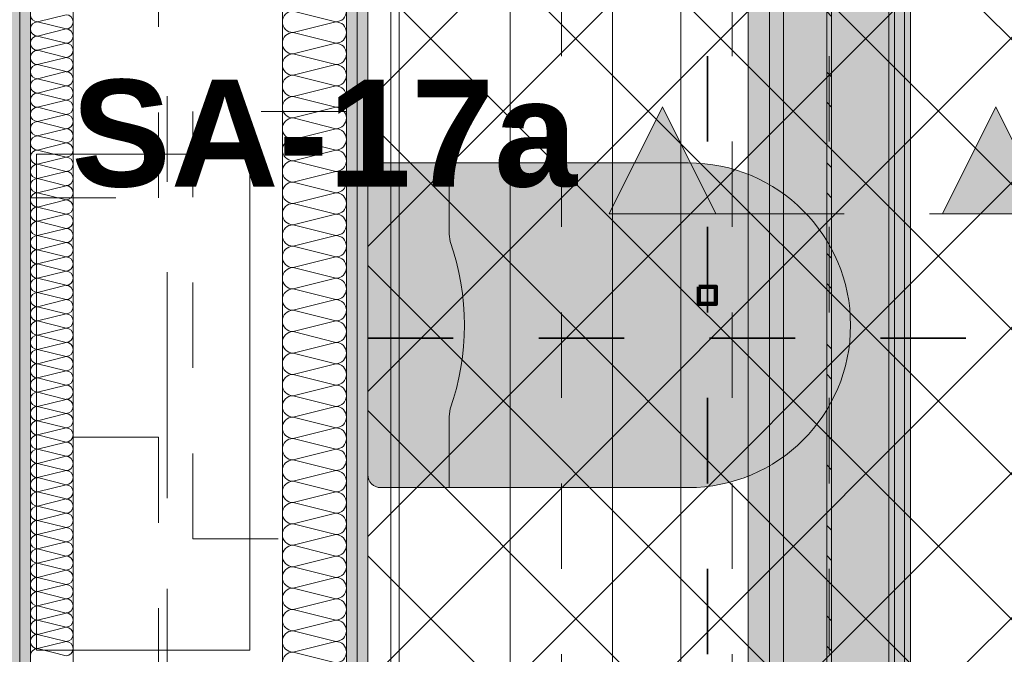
# Model space of a CAD drawing. Header units: metres. Extents: x -3.6 to 85.2, y -11 to 16.8.
# Tile 368 of 508: x 43.557 to 44.71, y 1.91 to 2.652. Entities that reach past the tile are written whole.
import ezdxf

# ---------------------------------------------------------------- set-up
doc = ezdxf.new("R2010")
doc.units = ezdxf.units.M
doc.header["$MEASUREMENT"] = 0
for name, pattern in [('Achse', [0.2, 0.1, -0.05, 0, -0.05]), ('Punktlinie weit', [0.06, 0.01, -0.05]), ('Schnittlinie', [0.3, 0.15, -0.075, 0, -0.075]), ('Strichlinie doppelt', [0.546806, 0.264583, -0.105833, 0.070556, -0.105833]), ('STRICHPUNKT', [0.015, 0.0075, -0.00375, 0, -0.00375])]:
    doc.linetypes.add(name, pattern=pattern)
for name, color, linetype in [('154 - Bemaßung_ Beschriftung.Ausbau - Deckenspiegel', 7, 'Continuous'), ('203 - Marker.Schnitt - Ausbaudetail SA', 7, 'Continuous'), ('305 - Elemente.Linie_ Schraffur - Deckenspiegel', 7, 'Continuous'), ('451 - Universal.Achsen Raster', 7, 'Continuous'), ('612 - Struktur.Stahlbau', 7, 'Continuous'), ('Neubau_606 - Struktur.Wand Innen Ausbau', 7, 'Continuous'), ('Neubau_612 - Struktur.Stahlbau', 7, 'Continuous'), ('Neubau_651 - Abdeckung.Decke abgehängt_ bekleidet', 7, 'Continuous'), ('Neubau_653 - Abdeckung.TB Verkofferung', 7, 'Continuous'), ('Neubau_702 - Einrichtung.Möbel Sanitär', 7, 'Continuous'), ('Neubau_802 - HKLSE.Sanitär', 7, 'Continuous')]:
    doc.layers.add(name, color=color, linetype=linetype)
doc.styles.add('ERSTELLTER_STIL_1', font='txt')
doc.styles.add('ERSTELLTER_STIL_2', font='txt')
doc.dimstyles.new('ERSTELLTER_STIL__4', dxfattribs={"dimtxt": 0.1, "dimasz": 0.0532, "dimexe": 0.18, "dimexo": 0.0625, "dimgap": 0, "dimtad": 1, "dimzin": 0, "dimdsep": 46, "dimtxsty": 'ERSTELLTER_STIL_2', "dimblk": 'ARROWHEAD_2', "dimblk1": 'ARROWHEAD_2', "dimblk2": 'ARROWHEAD_2', "dimcen": 0.09, "dimse1": 1, "dimse2": 1, "dimclrd": 7, "dimclre": 7, "dimclrt": 7, "dimazin": 0, "dimtfac": 1, "dimtdec": 4, "dimtmove": 0, "dimatfit": 3, "dimfxl": 1, "dimtolj": 1, "dimtzin": 0, "dimarcsym": 0})
pattern_1 = [(45, (0, 0), (-0.01767767, 0.01767767), [0, -0.025])]

# ---------------------------------------------------------------- blocks, each defined once
blk = doc.blocks.new('*X174')
at = {"layer": 'Neubau_606 - Struktur.Wand Innen Ausbau', "color": 7, "linetype": 'Continuous', "lineweight": 5}
for p, q in [((43.5783, 2.65), (43.6117, 2.6583)), ((43.5783, 2.65), (43.6117, 2.6417)), ((43.5783, 2.6333), (43.6117, 2.6417)), ((43.5783, 2.6333), (43.6117, 2.625)), ((43.5783, 2.6167), (43.6117, 2.625)), ((43.5783, 2.6167), (43.6117, 2.6083)), ((43.5783, 2.6), (43.6117, 2.6083)), ((43.5783, 2.6), (43.6117, 2.5917)), ((43.5783, 2.5833), (43.6117, 2.5917)), ((43.5783, 2.5833), (43.6117, 2.575)), ((43.5783, 2.5667), (43.6117, 2.575)), ((43.5783, 2.5667), (43.6117, 2.5583)), ((43.5783, 2.55), (43.6117, 2.5583)), ((43.5783, 2.55), (43.6117, 2.5417)), ((43.5783, 2.5333), (43.6117, 2.5417)), ((43.5783, 2.5333), (43.6117, 2.525)), ((43.5783, 2.5167), (43.6117, 2.525)), ((43.5783, 2.5167), (43.6117, 2.5083)), ((43.5783, 2.5), (43.6117, 2.5083)), ((43.5783, 2.5), (43.6117, 2.4917)), ((43.5783, 2.4833), (43.6117, 2.4917)), ((43.5783, 2.4833), (43.6117, 2.475)), ((43.5783, 2.4667), (43.6117, 2.475)), ((43.5783, 2.4667), (43.6117, 2.4583)), ((43.5783, 2.45), (43.6117, 2.4583)), ((43.5783, 2.45), (43.6117, 2.4417)), ((43.5783, 2.4333), (43.6117, 2.4417)), ((43.5783, 2.4333), (43.6117, 2.425)), ((43.5783, 2.4167), (43.6117, 2.425)), ((43.5783, 2.4167), (43.6117, 2.4083)), ((43.5783, 2.4), (43.6117, 2.4083)), ((43.5783, 2.4), (43.6117, 2.3917)), ((43.5783, 2.3833), (43.6117, 2.3917)), ((43.5783, 2.3833), (43.6117, 2.375)), ((43.5783, 2.3667), (43.6117, 2.375)), ((43.5783, 2.3667), (43.6117, 2.3583)), ((43.5783, 2.35), (43.6117, 2.3583)), ((43.5783, 2.35), (43.6117, 2.3417)), ((43.5783, 2.3333), (43.6117, 2.3417)), ((43.5783, 2.3333), (43.6117, 2.325)), ((43.5783, 2.3167), (43.6117, 2.325)), ((43.5783, 2.3167), (43.6117, 2.3083)), ((43.5783, 2.3), (43.6117, 2.3083)), ((43.5783, 2.3), (43.6117, 2.2917)), ((43.5783, 2.2833), (43.6117, 2.2917)), ((43.5783, 2.2833), (43.6117, 2.275)), ((43.5783, 2.2667), (43.6117, 2.275)), ((43.5783, 2.2667), (43.6117, 2.2583)), ((43.5783, 2.25), (43.6117, 2.2583)), ((43.5783, 2.25), (43.6117, 2.2417)), ((43.5783, 2.2333), (43.6117, 2.2417)), ((43.5783, 2.2333), (43.6117, 2.225)), ((43.5783, 2.2167), (43.6117, 2.225)), ((43.5783, 2.2167), (43.6117, 2.2083)), ((43.5783, 2.2), (43.6117, 2.2083)), ((43.5783, 2.2), (43.6117, 2.1917)), ((43.5783, 2.1833), (43.6117, 2.1917)), ((43.5783, 2.1833), (43.6117, 2.175)), ((43.5783, 2.1667), (43.6117, 2.175)), ((43.5783, 2.1667), (43.6117, 2.1583)), ((43.5783, 2.15), (43.6117, 2.1583)), ((43.5783, 2.15), (43.6117, 2.1417)), ((43.5783, 2.1333), (43.6117, 2.1417)), ((43.5783, 2.1333), (43.6117, 2.125)), ((43.5783, 2.1167), (43.6117, 2.125)), ((43.5783, 2.1167), (43.6117, 2.1083)), ((43.5783, 2.1), (43.6117, 2.1083)), ((43.5783, 2.1), (43.6117, 2.0917)), ((43.5783, 2.0833), (43.6117, 2.0917)), ((43.5783, 2.0833), (43.6117, 2.075)), ((43.5783, 2.0667), (43.6117, 2.075)), ((43.5783, 2.0667), (43.6117, 2.0583)), ((43.5783, 2.05), (43.6117, 2.0583)), ((43.5783, 2.05), (43.6117, 2.0417)), ((43.5783, 2.0333), (43.6117, 2.0417)), ((43.5783, 2.0333), (43.6117, 2.025)), ((43.5783, 2.0167), (43.6117, 2.025)), ((43.5783, 2.0167), (43.6117, 2.0083)), ((43.5783, 2), (43.6117, 2.0083)), ((43.5783, 2), (43.6117, 1.9917)), ((43.5783, 1.9833), (43.6117, 1.9917)), ((43.5783, 1.9833), (43.6117, 1.975)), ((43.5783, 1.9667), (43.6117, 1.975)), ((43.5783, 1.9667), (43.6117, 1.9583)), ((43.5783, 1.95), (43.6117, 1.9583)), ((43.5783, 1.95), (43.6117, 1.9417)), ((43.5783, 1.9333), (43.6117, 1.9417)), ((43.5783, 1.9333), (43.6117, 1.925)), ((43.5783, 1.9167), (43.6117, 1.925)), ((43.5783, 1.9167), (43.6117, 1.9083))]:
    blk.add_line(p, q, dxfattribs=at)
for centre, start, end in [((43.5783, 2.6583), 180, 270), ((43.6117, 2.65), 0, 90), ((43.5783, 2.6417), 90, 180), ((43.5783, 2.6417), 180, 270), ((43.6117, 2.65), 270, 0), ((43.6117, 2.6333), 0, 90), ((43.5783, 2.625), 90, 180), ((43.6117, 2.6333), 270, 0), ((43.5783, 2.625), 180, 270), ((43.5783, 2.6083), 90, 180), ((43.6117, 2.6167), 0, 90), ((43.6117, 2.6167), 270, 0), ((43.5783, 2.6083), 180, 270), ((43.6117, 2.6), 0, 90), ((43.5783, 2.5917), 90, 180), ((43.6117, 2.6), 270, 0), ((43.5783, 2.5917), 180, 270), ((43.5783, 2.575), 90, 180), ((43.6117, 2.5833), 0, 90), ((43.6117, 2.5833), 270, 0), ((43.5783, 2.575), 180, 270), ((43.6117, 2.5667), 0, 90), ((43.5783, 2.5583), 90, 180), ((43.6117, 2.5667), 270, 0), ((43.5783, 2.5583), 180, 270), ((43.5783, 2.5417), 90, 180), ((43.6117, 2.55), 0, 90), ((43.6117, 2.55), 270, 0), ((43.5783, 2.5417), 180, 270), ((43.6117, 2.5333), 0, 90), ((43.5783, 2.525), 90, 180), ((43.5783, 2.525), 180, 270), ((43.6117, 2.5333), 270, 0), ((43.6117, 2.5167), 0, 90), ((43.5783, 2.5083), 90, 180), ((43.6117, 2.5167), 270, 0), ((43.5783, 2.5083), 180, 270), ((43.6117, 2.5), 0, 90), ((43.5783, 2.4917), 90, 180), ((43.5783, 2.4917), 180, 270), ((43.6117, 2.5), 270, 0), ((43.6117, 2.4833), 0, 90), ((43.5783, 2.475), 90, 180), ((43.6117, 2.4833), 270, 0), ((43.5783, 2.475), 180, 270), ((43.5783, 2.4583), 90, 180), ((43.6117, 2.4667), 0, 90), ((43.6117, 2.4667), 270, 0), ((43.5783, 2.4583), 180, 270), ((43.6117, 2.45), 0, 90), ((43.5783, 2.4417), 90, 180), ((43.6117, 2.45), 270, 0), ((43.5783, 2.4417), 180, 270), ((43.5783, 2.425), 90, 180), ((43.6117, 2.4333), 0, 90), ((43.6117, 2.4333), 270, 0), ((43.5783, 2.425), 180, 270), ((43.6117, 2.4167), 0, 90), ((43.5783, 2.4083), 90, 180), ((43.6117, 2.4167), 270, 0), ((43.5783, 2.4083), 180, 270), ((43.5783, 2.3917), 90, 180), ((43.6117, 2.4), 0, 90), ((43.6117, 2.4), 270, 0), ((43.5783, 2.3917), 180, 270), ((43.6117, 2.3833), 0, 90), ((43.5783, 2.375), 90, 180), ((43.5783, 2.375), 180, 270), ((43.6117, 2.3833), 270, 0), ((43.6117, 2.3667), 0, 90), ((43.5783, 2.3583), 90, 180), ((43.6117, 2.3667), 270, 0), ((43.5783, 2.3583), 180, 270), ((43.6117, 2.35), 0, 90), ((43.5783, 2.3417), 90, 180), ((43.5783, 2.3417), 180, 270), ((43.6117, 2.35), 270, 0), ((43.6117, 2.3333), 0, 90), ((43.5783, 2.325), 90, 180), ((43.6117, 2.3333), 270, 0), ((43.5783, 2.325), 180, 270), ((43.5783, 2.3083), 90, 180), ((43.6117, 2.3167), 0, 90), ((43.6117, 2.3167), 270, 0), ((43.5783, 2.3083), 180, 270), ((43.6117, 2.3), 0, 90), ((43.5783, 2.2917), 90, 180), ((43.6117, 2.3), 270, 0), ((43.5783, 2.2917), 180, 270), ((43.5783, 2.275), 90, 180), ((43.6117, 2.2833), 0, 90), ((43.6117, 2.2833), 270, 0), ((43.5783, 2.275), 180, 270), ((43.6117, 2.2667), 0, 90), ((43.5783, 2.2583), 90, 180), ((43.6117, 2.2667), 270, 0), ((43.5783, 2.2583), 180, 270), ((43.5783, 2.2417), 90, 180), ((43.6117, 2.25), 0, 90), ((43.6117, 2.25), 270, 0), ((43.5783, 2.2417), 180, 270), ((43.6117, 2.2333), 0, 90), ((43.5783, 2.225), 90, 180), ((43.5783, 2.225), 180, 270), ((43.6117, 2.2333), 270, 0), ((43.6117, 2.2167), 0, 90), ((43.5783, 2.2083), 90, 180), ((43.6117, 2.2167), 270, 0), ((43.5783, 2.2083), 180, 270), ((43.6117, 2.2), 0, 90), ((43.5783, 2.1917), 90, 180), ((43.5783, 2.1917), 180, 270), ((43.6117, 2.2), 270, 0), ((43.6117, 2.1833), 0, 90), ((43.5783, 2.175), 90, 180), ((43.6117, 2.1833), 270, 0), ((43.5783, 2.175), 180, 270), ((43.6117, 2.1667), 0, 90), ((43.5783, 2.1583), 90, 180), ((43.5783, 2.1583), 180, 270), ((43.6117, 2.1667), 270, 0), ((43.6117, 2.15), 0, 90), ((43.5783, 2.1417), 90, 180), ((43.6117, 2.15), 270, 0), ((43.5783, 2.1417), 180, 270), ((43.5783, 2.125), 90, 180), ((43.6117, 2.1333), 0, 90), ((43.6117, 2.1333), 270, 0), ((43.5783, 2.125), 180, 270), ((43.6117, 2.1167), 0, 90), ((43.5783, 2.1083), 90, 180), ((43.6117, 2.1167), 270, 0), ((43.5783, 2.1083), 180, 270), ((43.5783, 2.0917), 90, 180), ((43.6117, 2.1), 0, 90), ((43.6117, 2.1), 270, 0), ((43.5783, 2.0917), 180, 270), ((43.6117, 2.0833), 0, 90), ((43.5783, 2.075), 90, 180), ((43.5783, 2.075), 180, 270), ((43.6117, 2.0833), 270, 0), ((43.6117, 2.0667), 0, 90), ((43.5783, 2.0583), 90, 180), ((43.6117, 2.0667), 270, 0), ((43.5783, 2.0583), 180, 270), ((43.6117, 2.05), 0, 90), ((43.5783, 2.0417), 90, 180), ((43.5783, 2.0417), 180, 270), ((43.6117, 2.05), 270, 0), ((43.6117, 2.0333), 0, 90), ((43.5783, 2.025), 90, 180), ((43.6117, 2.0333), 270, 0), ((43.5783, 2.025), 180, 270), ((43.6117, 2.0167), 0, 90), ((43.5783, 2.0083), 90, 180), ((43.5783, 2.0083), 180, 270), ((43.6117, 2.0167), 270, 0), ((43.6117, 2), 0, 90), ((43.5783, 1.9917), 90, 180), ((43.6117, 2), 270, 0), ((43.5783, 1.9917), 180, 270), ((43.5783, 1.975), 90, 180), ((43.6117, 1.9833), 0, 90), ((43.6117, 1.9833), 270, 0), ((43.5783, 1.975), 180, 270), ((43.6117, 1.9667), 0, 90), ((43.5783, 1.9583), 90, 180), ((43.6117, 1.9667), 270, 0), ((43.5783, 1.9583), 180, 270), ((43.5783, 1.9417), 90, 180), ((43.6117, 1.95), 0, 90), ((43.6117, 1.95), 270, 0), ((43.5783, 1.9417), 180, 270), ((43.6117, 1.9333), 0, 90), ((43.5783, 1.925), 90, 180), ((43.5783, 1.925), 180, 270), ((43.6117, 1.9333), 270, 0), ((43.6117, 1.9167), 0, 90), ((43.5783, 1.9083), 90, 180), ((43.6117, 1.9167), 270, 0)]:
    blk.add_arc(centre, 0.00833, start, end, dxfattribs=at)
blk = doc.blocks.new('*X194')
at = {"layer": 'Neubau_606 - Struktur.Wand Innen Ausbau', "color": 7, "linetype": 'Continuous', "lineweight": 5}
for p, q in [((43.9275, 2.65), (43.8775, 2.6625)), ((43.9275, 2.65), (43.8775, 2.6375)), ((43.9275, 2.625), (43.8775, 2.6375)), ((43.9275, 2.625), (43.8775, 2.6125)), ((43.9275, 2.6), (43.8775, 2.6125)), ((43.9275, 2.6), (43.8775, 2.5875)), ((43.9275, 2.575), (43.8775, 2.5875)), ((43.9275, 2.575), (43.8775, 2.5625)), ((43.9275, 2.55), (43.8775, 2.5625)), ((43.9275, 2.55), (43.8775, 2.5375)), ((43.9275, 2.525), (43.8775, 2.5375)), ((43.9275, 2.525), (43.8775, 2.5125)), ((43.9275, 2.5), (43.8775, 2.5125)), ((43.9275, 2.5), (43.8775, 2.4875)), ((43.9275, 2.475), (43.8775, 2.4875)), ((43.9275, 2.475), (43.8775, 2.4625)), ((43.9275, 2.45), (43.8775, 2.4625)), ((43.9275, 2.45), (43.8775, 2.4375)), ((43.9275, 2.425), (43.8775, 2.4375)), ((43.9275, 2.425), (43.8775, 2.4125)), ((43.9275, 2.4), (43.8775, 2.4125)), ((43.9275, 2.4), (43.8775, 2.3875)), ((43.9275, 2.375), (43.8775, 2.3875)), ((43.9275, 2.375), (43.8775, 2.3625)), ((43.9275, 2.35), (43.8775, 2.3625)), ((43.9275, 2.35), (43.8775, 2.3375)), ((43.9275, 2.325), (43.8775, 2.3375)), ((43.9275, 2.325), (43.8775, 2.3125)), ((43.9275, 2.3), (43.8775, 2.3125)), ((43.9275, 2.3), (43.8775, 2.2875)), ((43.9275, 2.275), (43.8775, 2.2875)), ((43.9275, 2.275), (43.8775, 2.2625)), ((43.9275, 2.25), (43.8775, 2.2625)), ((43.9275, 2.25), (43.8775, 2.2375)), ((43.9275, 2.225), (43.8775, 2.2375)), ((43.9275, 2.225), (43.8775, 2.2125)), ((43.9275, 2.2), (43.8775, 2.2125)), ((43.9275, 2.2), (43.8775, 2.1875)), ((43.9275, 2.175), (43.8775, 2.1875)), ((43.9275, 2.175), (43.8775, 2.1625)), ((43.9275, 2.15), (43.8775, 2.1625)), ((43.9275, 2.15), (43.8775, 2.1375)), ((43.9275, 2.125), (43.8775, 2.1375)), ((43.9275, 2.125), (43.8775, 2.1125)), ((43.9275, 2.1), (43.8775, 2.1125)), ((43.9275, 2.1), (43.8775, 2.0875)), ((43.9275, 2.075), (43.8775, 2.0875)), ((43.9275, 2.075), (43.8775, 2.0625)), ((43.9275, 2.05), (43.8775, 2.0625)), ((43.9275, 2.05), (43.8775, 2.0375)), ((43.9275, 2.025), (43.8775, 2.0375)), ((43.9275, 2.025), (43.8775, 2.0125)), ((43.9275, 2), (43.8775, 2.0125)), ((43.9275, 2), (43.8775, 1.9875)), ((43.9275, 1.975), (43.8775, 1.9875)), ((43.9275, 1.975), (43.8775, 1.9625)), ((43.9275, 1.95), (43.8775, 1.9625)), ((43.9275, 1.95), (43.8775, 1.9375)), ((43.9275, 1.925), (43.8775, 1.9375)), ((43.9275, 1.925), (43.8775, 1.9125)), ((43.9275, 1.9), (43.8775, 1.9125))]:
    blk.add_line(p, q, dxfattribs=at)
for centre, start, end in [((43.8775, 2.65), 90, 180), ((43.9275, 2.6625), 270, 360), ((43.8775, 2.65), 180, 270), ((43.9275, 2.6375), 360, 90), ((43.8775, 2.625), 90, 180), ((43.9275, 2.6375), 270, 360), ((43.8775, 2.625), 180, 270), ((43.9275, 2.6125), 360, 90), ((43.8775, 2.6), 90, 180), ((43.9275, 2.6125), 270, 360), ((43.8775, 2.6), 180, 270), ((43.9275, 2.5875), 360, 90), ((43.8775, 2.575), 90, 180), ((43.9275, 2.5875), 270, 360), ((43.8775, 2.575), 180, 270), ((43.9275, 2.5625), 360, 90), ((43.8775, 2.55), 90, 180), ((43.9275, 2.5625), 270, 360), ((43.8775, 2.55), 180, 270), ((43.9275, 2.5375), 360, 90), ((43.8775, 2.525), 90, 180), ((43.9275, 2.5375), 270, 360), ((43.8775, 2.525), 180, 270), ((43.9275, 2.5125), 360, 90), ((43.8775, 2.5), 90, 180), ((43.9275, 2.5125), 270, 360), ((43.8775, 2.5), 180, 270), ((43.9275, 2.4875), 360, 90), ((43.8775, 2.475), 90, 180), ((43.9275, 2.4875), 270, 360), ((43.8775, 2.475), 180, 270), ((43.9275, 2.4625), 360, 90), ((43.8775, 2.45), 90, 180), ((43.9275, 2.4625), 270, 360), ((43.8775, 2.45), 180, 270), ((43.9275, 2.4375), 360, 90), ((43.8775, 2.425), 90, 180), ((43.9275, 2.4375), 270, 360), ((43.8775, 2.425), 180, 270), ((43.9275, 2.4125), 360, 90), ((43.8775, 2.4), 90, 180), ((43.9275, 2.4125), 270, 360), ((43.8775, 2.4), 180, 270), ((43.9275, 2.3875), 360, 90), ((43.8775, 2.375), 90, 180), ((43.9275, 2.3875), 270, 360), ((43.8775, 2.375), 180, 270), ((43.9275, 2.3625), 360, 90), ((43.8775, 2.35), 90, 180), ((43.9275, 2.3625), 270, 360), ((43.8775, 2.35), 180, 270), ((43.9275, 2.3375), 360, 90), ((43.8775, 2.325), 90, 180), ((43.9275, 2.3375), 270, 360), ((43.8775, 2.325), 180, 270), ((43.9275, 2.3125), 360, 90), ((43.8775, 2.3), 90, 180), ((43.9275, 2.3125), 270, 360), ((43.8775, 2.3), 180, 270), ((43.9275, 2.2875), 360, 90), ((43.8775, 2.275), 90, 180), ((43.9275, 2.2875), 270, 360), ((43.8775, 2.275), 180, 270), ((43.9275, 2.2625), 360, 90), ((43.8775, 2.25), 90, 180), ((43.9275, 2.2625), 270, 360), ((43.8775, 2.25), 180, 270), ((43.9275, 2.2375), 360, 90), ((43.8775, 2.225), 90, 180), ((43.9275, 2.2375), 270, 360), ((43.8775, 2.225), 180, 270), ((43.9275, 2.2125), 360, 90), ((43.8775, 2.2), 90, 180), ((43.9275, 2.2125), 270, 360), ((43.8775, 2.2), 180, 270), ((43.9275, 2.1875), 360, 90), ((43.8775, 2.175), 90, 180), ((43.9275, 2.1875), 270, 360), ((43.8775, 2.175), 180, 270), ((43.9275, 2.1625), 360, 90), ((43.8775, 2.15), 90, 180), ((43.9275, 2.1625), 270, 360), ((43.8775, 2.15), 180, 270), ((43.9275, 2.1375), 360, 90), ((43.8775, 2.125), 90, 180), ((43.9275, 2.1375), 270, 360), ((43.8775, 2.125), 180, 270), ((43.9275, 2.1125), 360, 90), ((43.8775, 2.1), 90, 180), ((43.9275, 2.1125), 270, 360), ((43.8775, 2.1), 180, 270), ((43.9275, 2.0875), 360, 90), ((43.8775, 2.075), 90, 180), ((43.9275, 2.0875), 270, 360), ((43.8775, 2.075), 180, 270), ((43.9275, 2.0625), 360, 90), ((43.8775, 2.05), 90, 180), ((43.9275, 2.0625), 270, 360), ((43.8775, 2.05), 180, 270), ((43.9275, 2.0375), 360, 90), ((43.8775, 2.025), 90, 180), ((43.9275, 2.0375), 270, 360), ((43.8775, 2.025), 180, 270), ((43.9275, 2.0125), 360, 90), ((43.8775, 2), 90, 180), ((43.9275, 2.0125), 270, 360), ((43.8775, 2), 180, 270), ((43.9275, 1.9875), 360, 90), ((43.8775, 1.975), 90, 180), ((43.9275, 1.9875), 270, 360), ((43.8775, 1.975), 180, 270), ((43.9275, 1.9625), 360, 90), ((43.8775, 1.95), 90, 180), ((43.9275, 1.9625), 270, 360), ((43.8775, 1.95), 180, 270), ((43.9275, 1.9375), 360, 90), ((43.8775, 1.925), 90, 180), ((43.9275, 1.9375), 270, 360), ((43.8775, 1.925), 180, 270), ((43.9275, 1.9125), 360, 90), ((43.8775, 1.9), 90, 180), ((43.9275, 1.9125), 270, 360)]:
    blk.add_arc(centre, 0.0125, start, end, dxfattribs=at)
blk = doc.blocks.new('*D398')
at = {"layer": '154 - Bemaßung_ Beschriftung.Ausbau - Deckenspiegel', "color": 7, "linetype": 'Continuous', "lineweight": 5}
for p, q in [((46.2619, 2.7502), (46.3319, 2.7098)), ((46.3494, 2.73), (46.2444, 2.73)), ((46.2969, 1.83), (46.2969, 2.73)), ((46.2619, 1.8502), (46.3319, 1.8098)), ((46.3494, 1.83), (46.2444, 1.83))]:
    blk.add_line(p, q, dxfattribs=at)
at = {"layer": '154 - Bemaßung_ Beschriftung.Ausbau - Deckenspiegel', "color": 7, "lineweight": 5, "insert": (46.2769, 2.2041), "char_height": 0.1, "attachment_point": 7, "rotation": 90, "style": 'ERSTELLTER_STIL_2'}
blk.add_mtext('\\A1;{\\pql;\\fArial|b0|i0|c0|p38;90}', dxfattribs=at)
blk = doc.blocks.new('ARROWHEAD_2')
at = {"color": 0, "linetype": 'Continuous', "lineweight": 0}
for p, q in [((-0.378, -0.655), (0.378, 0.655)), ((0, 0), (-1, 0))]:
    blk.add_line(p, q, dxfattribs=at)
blk = doc.blocks.new('*D420')
at = {"layer": '154 - Bemaßung_ Beschriftung.Ausbau - Deckenspiegel', "color": 7, "linetype": 'Continuous', "lineweight": 5}
for p, q in [((39.7075, 2.3002), (39.7775, 2.2598)), ((39.795, 2.28), (39.69, 2.28)), ((39.7425, 1.68), (39.7425, 2.28)), ((39.7075, 1.7002), (39.7775, 1.6598)), ((39.795, 1.68), (39.69, 1.68))]:
    blk.add_line(p, q, dxfattribs=at)
at = {"layer": '154 - Bemaßung_ Beschriftung.Ausbau - Deckenspiegel', "color": 7, "lineweight": 5, "insert": (39.7225, 1.9041), "char_height": 0.1, "attachment_point": 7, "rotation": 90, "style": 'ERSTELLTER_STIL_2'}
blk.add_mtext('\\A1;{\\pql;\\fArial|b0|i0|c0|p38;60}', dxfattribs=at)
blk = doc.blocks.new('*D421')
at = {"layer": '154 - Bemaßung_ Beschriftung.Ausbau - Deckenspiegel', "color": 7, "linetype": 'Continuous', "lineweight": 5}
for p, q in [((39.7075, 2.9002), (39.7775, 2.8598)), ((39.795, 2.88), (39.69, 2.88)), ((39.7425, 2.28), (39.7425, 2.88)), ((39.7075, 2.3002), (39.7775, 2.2598)), ((39.795, 2.28), (39.69, 2.28))]:
    blk.add_line(p, q, dxfattribs=at)
at = {"layer": '154 - Bemaßung_ Beschriftung.Ausbau - Deckenspiegel', "color": 7, "lineweight": 5, "insert": (39.7225, 2.5041), "char_height": 0.1, "attachment_point": 7, "rotation": 90, "style": 'ERSTELLTER_STIL_2'}
blk.add_mtext('\\A1;{\\pql;\\fArial|b0|i0|c0|p38;60}', dxfattribs=at)

msp = doc.modelspace()

# ---------------------------------------------------------------- hatches: boundary and pattern name
at = {"layer": '203 - Marker.Schnitt - Ausbaudetail SA', "linetype": 'Continuous', "lineweight": 0, "true_color": 0x000000}
for points in [[(44.2475, 2.4255), (44.3725, 2.4255), (44.31, 2.5505)], [(44.7625, 2.4255), (44.7, 2.5505), (44.6375, 2.4255)]]:
    msp.add_hatch(color=18, dxfattribs=at).paths.add_polyline_path(points)
at = {"layer": '612 - Struktur.Stahlbau', "linetype": 'Continuous', "lineweight": 0, "true_color": 0x30307f}
msp.add_hatch(color=177, dxfattribs=at).paths.add_polyline_path([(44.435, 5.19), (44.575, 5.19), (44.575, 0.71), (44.435, 0.71)])
at = {"layer": 'Neubau_606 - Struktur.Wand Innen Ausbau', "linetype": 'Continuous', "lineweight": 0, "true_color": 0x000000}
h = msp.add_hatch(dxfattribs=at)
h.set_pattern_fill('Gips_0001', color=18, style=0, pattern_type=2)
h.set_pattern_definition(pattern_1)
h.paths.add_polyline_path([(43.545, 4.0475), (43.545, 0.255), (43.5575, 0.255), (43.5575, 4.0475)])
h = msp.add_hatch(dxfattribs=at)
h.set_pattern_fill('Gips_0001', color=18, style=0, pattern_type=2)
h.set_pattern_definition(pattern_1)
h.paths.add_polyline_path([(43.57, 4.035), (43.5575, 4.035), (43.5575, 0.255), (43.57, 0.255)])
h = msp.add_hatch(dxfattribs=at)
h.set_pattern_fill('Gips_0001', color=18, style=0, pattern_type=2)
h.set_pattern_definition(pattern_1)
h.paths.add_polyline_path([(43.94, 3.7325), (43.94, 0.71), (43.9525, 0.71), (43.9525, 3.7294), (43.9483, 3.7325)])
h = msp.add_hatch(dxfattribs=at)
h.set_pattern_fill('Gips_0001', color=18, style=0, pattern_type=2)
h.set_pattern_definition(pattern_1)
h.paths.add_polyline_path([(43.9525, 3.72), (43.9525, 0.71), (43.965, 0.71), (43.965, 3.72)])
at = {"layer": 'Neubau_612 - Struktur.Stahlbau', "linetype": 'Continuous', "lineweight": 0, "true_color": 0x000000}
h = msp.add_hatch(dxfattribs=at)
h.set_pattern_fill('Metall__Stahl_0001', color=18, style=0, pattern_type=2)
h.set_pattern_definition([(135, (0, 0), (0.05303301, 0.05303301), []), (135, (-0.01768, -0.01768), (0.05303301, 0.05303301), [])])
h.paths.add_polyline_path([(44.5078, 0.71), (44.5078, 5.19), (44.5022, 5.19), (44.5022, 0.71)])
at = {"layer": 'Neubau_651 - Abdeckung.Decke abgehängt_ bekleidet', "linetype": 'Continuous', "lineweight": 13, "true_color": 0xffbfbf}
h = msp.add_hatch(dxfattribs=at)
h.set_pattern_fill('Raster_20x20_Diagonal_0001', color=254, style=0, pattern_type=2)
h.set_pattern_definition([(45, (0, 0), (-0.0848528, 0.0848528), []), (135, (0, 0), (0.0848528, 0.0848528), [])])
h.paths.add_polyline_path([(43.965, 0.945), (44.29, 0.945), (44.29, 0.7495), (47.16, 0.7495), (47.16, 3.81), (43.965, 3.81)])
at = {"layer": 'Neubau_653 - Abdeckung.TB Verkofferung', "linetype": 'Continuous', "lineweight": 0, "true_color": 0x000000}
h = msp.add_hatch(dxfattribs=at)
h.set_pattern_fill('Gips_0001', color=18, style=0, pattern_type=2)
h.set_pattern_definition(pattern_1)
h.paths.add_polyline_path([(44.41, 0.7495), (44.435, 0.7495), (44.435, 5.19), (44.41, 5.19)])
h = msp.add_hatch(dxfattribs=at)
h.set_pattern_fill('Gips_0001', color=18, style=0, pattern_type=2)
h.set_pattern_definition(pattern_1)
h.paths.add_polyline_path([(44.575, 0.7495), (44.6, 0.7495), (44.6, 5.19), (44.575, 5.19)])
at = {"layer": 'Neubau_702 - Einrichtung.Möbel Sanitär', "linetype": 'Continuous', "lineweight": 0, "true_color": 0x3a3a3a}
msp.add_hatch(color=250, dxfattribs=at).paths.add_polyline_path([(44.06, 2.485), (43.98, 2.485, 0.414214), (43.965, 2.47), (43.965, 2.12, 0.414214), (43.98, 2.105), (44.06, 2.105), (44.34, 2.105, 1), (44.34, 2.485)])

# ---------------------------------------------------------------- linework, layer by layer
at = {"layer": '203 - Marker.Schnitt - Ausbaudetail SA', "color": 7, "linetype": 'Schnittlinie', "lineweight": 13}
msp.add_line((44.3725, 2.4255), (44.6375, 2.4255), dxfattribs=at)
at = {"layer": '203 - Marker.Schnitt - Ausbaudetail SA', "color": 7, "linetype": 'Continuous', "lineweight": 13, "flags": 128}
for points in [[(44.2475, 2.4255), (44.3725, 2.4255), (44.31, 2.5505)], [(44.7625, 2.4255), (44.6375, 2.4255), (44.7, 2.5505)]]:
    msp.add_lwpolyline(points, close=True, dxfattribs=at)
at = {"layer": '305 - Elemente.Linie_ Schraffur - Deckenspiegel', "color": 7, "linetype": 'Continuous', "lineweight": 9}
for p, q in [((43.992, 5.31), (43.992, 0.645)), ((43.577, 2.495), (43.577, 1.915)), ((43.577, 2.495), (43.827, 2.495)), ((43.827, 1.915), (43.827, 2.495)), ((43.577, 1.915), (43.827, 1.915))]:
    msp.add_line(p, q, dxfattribs=at)
at = {"layer": '305 - Elemente.Linie_ Schraffur - Deckenspiegel', "color": 7, "linetype": 'STRICHPUNKT', "lineweight": 9}
for p, q in [((44.1915, 5.31), (44.1915, 0.645)), ((44.3915, 5.31), (44.3915, 0.645))]:
    msp.add_line(p, q, dxfattribs=at)
at = {"layer": '305 - Elemente.Linie_ Schraffur - Deckenspiegel', "color": 7, "linetype": 'Continuous', "lineweight": 9, "flags": 128}
for points in [[(44.0015, 5.31), (44.5815, 5.31), (44.5815, 0.645), (44.0015, 0.645)], [(44.593, 5.31), (45.173, 5.31), (45.173, 0.645), (44.593, 0.645)]]:
    msp.add_lwpolyline(points, close=True, dxfattribs=at)
at = {"layer": '305 - Elemente.Linie_ Schraffur - Deckenspiegel', "color": 7, "linetype": 'Continuous', "lineweight": 9}
for points in [[(44.1315, 0.645), (44.2515, 0.645), (44.2515, 5.31), (44.1315, 5.31)], [(44.3315, 0.645), (44.4515, 0.645), (44.4515, 5.31), (44.3315, 5.31)]]:
    msp.add_lwpolyline(points, close=True, dxfattribs=at)
at = {"layer": '451 - Universal.Achsen Raster', "color": 160, "linetype": 'Strichlinie doppelt', "lineweight": 9, "true_color": 0x3232ff}
msp.add_line((43.73, -10.585), (43.73, 16.355), dxfattribs=at)
at = {"layer": 'Neubau_606 - Struktur.Wand Innen Ausbau', "color": 1, "linetype": 'Continuous', "lineweight": 5}
for p, q in [((43.5575, 4.035), (43.5575, 0.255)), ((43.57, 3.985), (43.57, 0.71)), ((43.94, 0.71), (43.94, 3.7325)), ((43.9525, 0.71), (43.9525, 3.7294))]:
    msp.add_line(p, q, dxfattribs=at)
at = {"layer": 'Neubau_606 - Struktur.Wand Innen Ausbau', "color": 1, "linetype": 'Continuous', "lineweight": 5, "flags": 128}
for points in [[(43.62, 0.71), (43.62, 3.985)], [(43.865, 3.795), (43.865, 0.71)], [(43.965, 0.71), (43.965, 3.72)]]:
    msp.add_lwpolyline(points, dxfattribs=at)
at = {"layer": 'Neubau_612 - Struktur.Stahlbau', "color": 1, "linetype": 'Continuous', "lineweight": 13}
for p, q in [((44.435, 0.71), (44.435, 5.19)), ((44.575, 0.71), (44.575, 5.19))]:
    msp.add_line(p, q, dxfattribs=at)
at = {"layer": 'Neubau_612 - Struktur.Stahlbau', "color": 1, "linetype": 'Continuous', "lineweight": 9}
for p, q in [((44.5022, 5.19), (44.5022, 0.71)), ((44.5078, 5.19), (44.5078, 0.71))]:
    msp.add_line(p, q, dxfattribs=at)
at = {"layer": 'Neubau_612 - Struktur.Stahlbau', "color": 1, "linetype": 'Achse', "lineweight": 9}
msp.add_line((44.505, 0.71), (44.505, 5.19), dxfattribs=at)
at = {"layer": 'Neubau_651 - Abdeckung.Decke abgehängt_ bekleidet', "color": 1, "linetype": 'Achse', "lineweight": 35}
for p, q in [((44.3625, 3.81), (44.3625, 0.7495)), ((43.965, 2.28), (47.16, 2.28))]:
    msp.add_line(p, q, dxfattribs=at)
at = {"layer": 'Neubau_651 - Abdeckung.Decke abgehängt_ bekleidet', "color": 1, "linetype": 'Punktlinie weit', "lineweight": 13, "flags": 128}
msp.add_lwpolyline([(43.965, 0.945), (44.29, 0.945), (44.29, 0.7495), (47.16, 0.7495), (47.16, 3.81), (43.965, 3.81)], close=True, dxfattribs=at)
at = {"layer": 'Neubau_651 - Abdeckung.Decke abgehängt_ bekleidet', "color": 1, "linetype": 'Continuous', "lineweight": 100, "flags": 128}
msp.add_lwpolyline([(44.3525, 2.34), (44.3725, 2.34), (44.3725, 2.32), (44.3525, 2.32)], close=True, dxfattribs=at)
at = {"layer": 'Neubau_653 - Abdeckung.TB Verkofferung', "color": 1, "linetype": 'Continuous', "lineweight": 9}
for p, q in [((44.41, 0.7495), (44.41, 5.19)), ((44.6, 0.7495), (44.6, 5.19))]:
    msp.add_line(p, q, dxfattribs=at)
at = {"layer": 'Neubau_653 - Abdeckung.TB Verkofferung', "color": 1, "linetype": 'Continuous', "lineweight": 5}
for p, q in [((44.41, 5.19), (44.41, 0.7495)), ((44.435, 5.19), (44.435, 0.7495)), ((44.575, 5.19), (44.575, 0.7495)), ((44.6, 5.19), (44.6, 0.7495))]:
    msp.add_line(p, q, dxfattribs=at)
at = {"layer": 'Neubau_702 - Einrichtung.Möbel Sanitär', "color": 7, "linetype": 'Continuous', "lineweight": 9, "true_color": 0xebebeb}
for p, q in [((44.06, 2.485), (44.06, 2.4016)), ((44.06, 2.4016), (44.0615, 2.3928)), ((44.06, 2.1884), (44.0615, 2.1972)), ((44.06, 2.105), (44.06, 2.1884))]:
    msp.add_line(p, q, dxfattribs=at)
at = {"layer": 'Neubau_702 - Einrichtung.Möbel Sanitär', "color": 7, "linetype": 'Continuous', "lineweight": 9, "true_color": 0xebebeb, "flags": 128}
msp.add_lwpolyline([(44.06, 2.485), (44.34, 2.485, -1), (44.34, 2.105), (44.06, 2.105), (43.98, 2.105, -0.414214), (43.965, 2.12), (43.965, 2.47, -0.414214), (43.98, 2.485)], format="xyb", close=True, dxfattribs=at)
at = {"layer": 'Neubau_702 - Einrichtung.Möbel Sanitär', "color": 7, "linetype": 'Continuous', "lineweight": 9, "true_color": 0xebebeb}
msp.add_arc((43.7803, 2.295), 0.2977, 340.8176, 19.1823, dxfattribs=at)
at = {"layer": 'Neubau_802 - HKLSE.Sanitär', "color": 1, "linetype": 'STRICHPUNKT', "lineweight": 9, "flags": 128}
for points in [[(43.57, 2.944), (43.57, 2.444)], [(43.72, 2.444), (43.72, 2.944)], [(43.76, 2.545), (43.76, 2.045)], [(43.94, 2.545), (43.76, 2.545)], [(43.94, 2.045), (43.94, 2.545)], [(43.57, 2.444), (43.72, 2.444)], [(43.57, 2.164), (43.57, 1.664)], [(43.72, 2.164), (43.57, 2.164)], [(43.72, 1.664), (43.72, 2.164)], [(43.76, 2.045), (43.94, 2.045)]]:
    msp.add_lwpolyline(points, dxfattribs=at)

# ---------------------------------------------------------------- block references
at = {"layer": 'Neubau_606 - Struktur.Wand Innen Ausbau', "color": 1, "lineweight": 13}
for name in ['*X174', '*X194']:
    msp.add_blockref(name, (0, 0), dxfattribs=at)

# ---------------------------------------------------------------- texts
at = {"layer": '203 - Marker.Schnitt - Ausbaudetail SA', "color": 7, "lineweight": 13, "insert": (44.21, 2.4555), "char_height": 0.125, "attachment_point": 9, "style": 'ERSTELLTER_STIL_1'}
msp.add_mtext('\\A1;{\\pqr;\\pt0;\\fArial|b1|i0|c0|p38;SA-17a}', dxfattribs=at)

# ---------------------------------------------------------------- dimensions: what is measured, and where the dimension line sits
at = {"layer": '154 - Bemaßung_ Beschriftung.Ausbau - Deckenspiegel', "color": 7, "linetype": 'Continuous', "lineweight": 5}
for base, p1, p2, picture, middle in [((39.7425, 2.88), (47.16, 2.28), (47.16, 2.88), '*D421', (39.6725, 2.5803)), ((46.2969, 2.73), (42.8925, 1.83), (42.8925, 2.73), '*D398', (46.2269, 2.2803)), ((39.7425, 2.28), (47.16, 1.68), (47.16, 2.28), '*D420', (39.6725, 1.9803))]:
    dim = msp.add_linear_dim(base=base, p1=p1, p2=p2, angle=90, dimstyle='ERSTELLTER_STIL__4', dxfattribs=at)
    dim.commit()
    dim.dimension.update_dxf_attribs({"geometry": picture, "text_midpoint": middle, "dimtype": 160, "text_rotation": 90})

doc.saveas('drawing.dxf')
